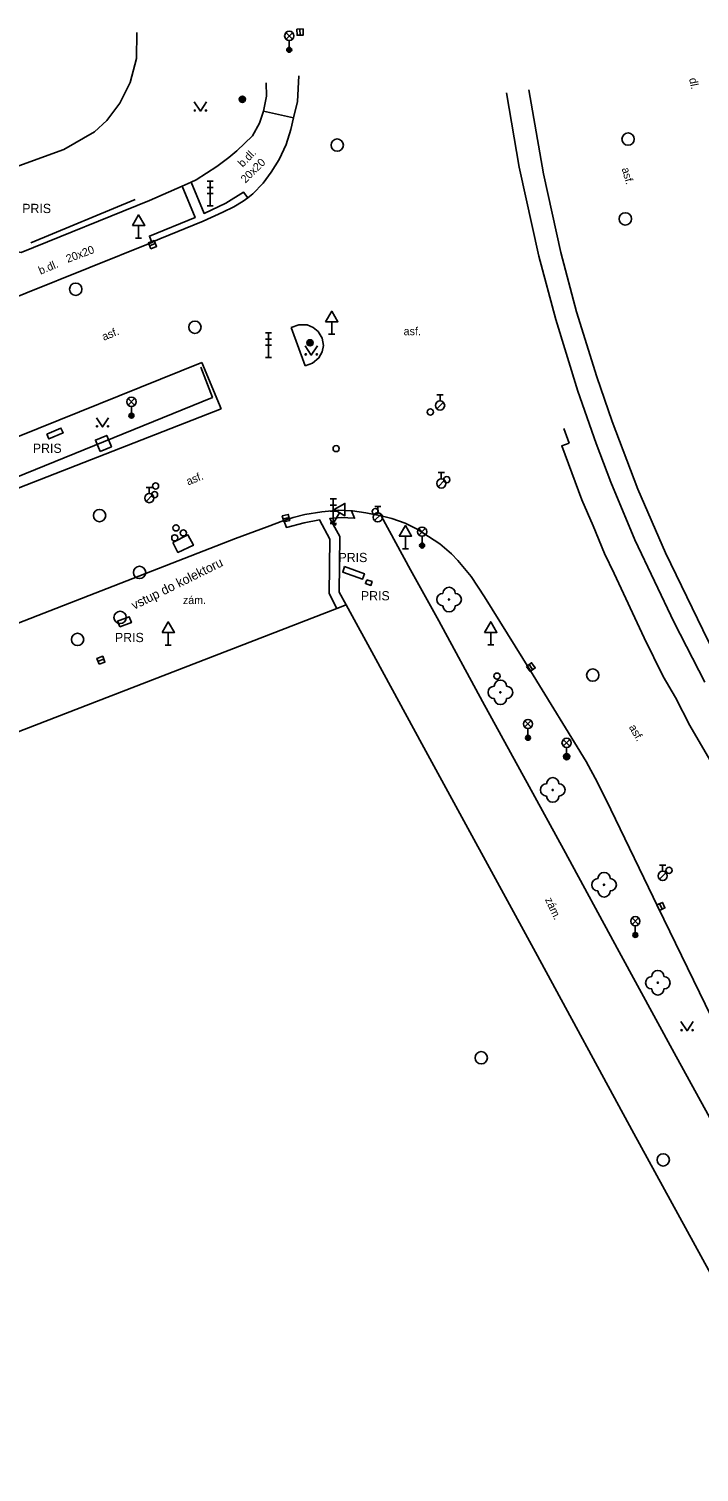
# Model space of a CAD drawing. Extents: x -598341 to -594502, y -1162301 to -1161406.
# Drawn here: x -597778.6 to -597724.2, y -1161524.2 to -1161407 of the extents above; entities that cross this region are included whole.
import ezdxf

# ---------------------------------------------------------------- set-up
doc = ezdxf.new("R2010")
doc.units = 0
for name, color, linetype in [('Vrstva 10', 7, 'Continuous'), ('Vrstva 11', 7, 'Continuous'), ('Vrstva 13', 7, 'Continuous'), ('Vrstva 22', 7, 'Continuous'), ('Vrstva 24', 7, 'Continuous'), ('Vrstva 25', 7, 'Continuous'), ('Vrstva 26', 7, 'Continuous'), ('Vrstva 27', 7, 'Continuous'), ('Vrstva 28', 7, 'Continuous'), ('Vrstva 33', 7, 'Continuous'), ('Vrstva 34', 7, 'Continuous'), ('Vrstva 36', 7, 'Continuous'), ('Vrstva 40', 7, 'Continuous'), ('Vrstva 41', 7, 'Continuous'), ('Vrstva 42', 7, 'Continuous'), ('Vrstva 43', 7, 'Continuous'), ('Vrstva 5', 7, 'Continuous'), ('Vrstva 9', 7, 'Continuous')]:
    doc.layers.add(name, color=color, linetype=linetype)

msp = doc.modelspace()

# ---------------------------------------------------------------- linework, layer by layer
at = {"layer": 'Vrstva 10'}
for p, q in [((-597781.99, -1161419.06), (-597775.75, -1161416.81)), ((-597785.27, -1161442.46), (-597764.54, -1161434.12)), ((-597764.54, -1161434.12), (-597762.98, -1161437.89)), ((-597762.98, -1161437.89), (-597784.83, -1161446.41))]:
    msp.add_line(p, q, dxfattribs=at)
for points in [[(-597775.75, -1161416.81), (-597773.27, -1161415.38), (-597772.26, -1161414.46), (-597771.22, -1161413.04), (-597770.37, -1161411.37), (-597769.86, -1161409.43), (-597769.84, -1161407.31)], [(-597757.1, -1161414.25), (-597756.78, -1161412.91), (-597756.66, -1161410.84)], [(-597760.82, -1161420.75), (-597760.4, -1161420.42), (-597759.57, -1161419.54), (-597758.91, -1161418.65), (-597758.28, -1161417.64), (-597757.71, -1161416.41), (-597757.31, -1161415.2), (-597757.1, -1161414.25)], [(-597768.61, -1161424.36), (-597768.34, -1161424.24), (-597767.97, -1161424.06), (-597764.43, -1161422.65), (-597762.85, -1161421.91), (-597761.95, -1161421.47), (-597761.19, -1161421.01), (-597760.82, -1161420.75)], [(-597786.47, -1161431.62), (-597784, -1161430.54), (-597768.61, -1161424.36)], [(-597757.3, -1161431.28), (-597756.68, -1161431.05), (-597755.99, -1161431.06), (-597755.5, -1161431.27), (-597755.09, -1161431.61), (-597754.79, -1161432.13), (-597754.68, -1161432.73), (-597754.78, -1161433.25), (-597755.04, -1161433.75), (-597755.55, -1161434.16), (-597756.16, -1161434.39)], [(-597756.16, -1161434.39), (-597757.3, -1161431.28)], [(-597752.4, -1161446.17), (-597753.41, -1161446.1), (-597754.81, -1161446.26), (-597756.18, -1161446.47), (-597757.12, -1161446.72), (-597757.89, -1161446.96)], [(-597749.99, -1161446.56), (-597751.24, -1161446.33), (-597752.31, -1161446.18), (-597752.4, -1161446.17)], [(-597741.59, -1161453.14), (-597742.67, -1161451.5), (-597743.76, -1161450.19), (-597744.27, -1161449.66), (-597745.23, -1161448.85), (-597746.14, -1161448.25), (-597747.06, -1161447.65), (-597748.03, -1161447.16), (-597749.11, -1161446.79), (-597749.99, -1161446.56)], [(-597783.67, -1161456.91), (-597761.81, -1161448.41), (-597759.24, -1161447.46)], [(-597757.89, -1161446.96), (-597759.24, -1161447.46)], [(-597707.77, -1161514.75), (-597713.03, -1161505.53), (-597718.92, -1161495.18), (-597720.49, -1161492.35), (-597721.97, -1161489.69), (-597722.69, -1161488.25), (-597727.51, -1161478.33), (-597731.33, -1161470.42), (-597732.42, -1161468.22), (-597733.33, -1161466.53), (-597737.86, -1161459.16), (-597741.59, -1161453.14)]]:
    msp.add_lwpolyline(points, dxfattribs=at)
at = {"layer": 'Vrstva 11'}
for p, q in [((-597759.53, -1161413.7), (-597757.1, -1161414.25)), ((-597735.15, -1161439.47), (-597734.72, -1161440.68))]:
    msp.add_line(p, q, dxfattribs=at)
for points in [[(-597759.53, -1161413.7), (-597759.31, -1161412.48), (-597759.32, -1161411.39)], [(-597739.81, -1161412.21), (-597738.77, -1161418.26), (-597737.18, -1161425.48)], [(-597763.32, -1161418.19), (-597762.36, -1161417.48), (-597761.71, -1161416.92), (-597760.43, -1161415.7), (-597759.86, -1161414.68), (-597759.53, -1161413.7)], [(-597763.32, -1161418.19), (-597765.02, -1161419.28), (-597765.43, -1161419.46)], [(-597765.43, -1161419.46), (-597766.15, -1161419.8)], [(-597760.82, -1161420.75), (-597761.16, -1161420.29), (-597762.61, -1161421.17), (-597764.37, -1161422.01), (-597765.43, -1161419.46)], [(-597766.15, -1161419.8), (-597768.79, -1161420.96), (-597779.24, -1161425.17), (-597779.61, -1161425.11)], [(-597766.15, -1161419.8), (-597765.1, -1161422.35), (-597768.81, -1161423.85), (-597768.61, -1161424.36)], [(-597737.18, -1161425.48), (-597735.8, -1161430.63), (-597734, -1161436.45)], [(-597734, -1161436.45), (-597732.53, -1161440.7), (-597731.32, -1161443.85), (-597729.37, -1161448.53)], [(-597734.72, -1161440.68), (-597735.32, -1161440.88), (-597733.67, -1161445.26), (-597732.75, -1161447.39), (-597731.83, -1161449.63), (-597731.06, -1161451.26), (-597728.62, -1161456.49), (-597727.07, -1161459.61), (-597726.08, -1161461.33), (-597724.9, -1161463.6)], [(-597752.4, -1161446.17), (-597752.14, -1161446.77), (-597753.23, -1161446.72), (-597754.16, -1161446.79), (-597753.35, -1161448.26), (-597753.39, -1161452.77), (-597753.39, -1161452.77), (-597752.84, -1161453.8)], [(-597707.58, -1161524.25), (-597710.92, -1161518.11), (-597716.71, -1161507.5), (-597721.48, -1161498.77), (-597726.18, -1161490.18), (-597730.65, -1161481.99), (-597735.17, -1161473.66), (-597737.96, -1161468.56), (-597741.75, -1161461.65), (-597745.31, -1161455.1), (-597747.59, -1161450.97), (-597749.99, -1161446.56)], [(-597757.89, -1161446.96), (-597757.68, -1161447.51), (-597756.25, -1161447.15), (-597754.99, -1161446.9), (-597754.15, -1161448.47)], [(-597766.92, -1161448.75), (-597765.68, -1161448.12), (-597765.24, -1161448.96), (-597766.5, -1161449.55), (-597766.92, -1161448.75)], [(-597754.15, -1161448.47), (-597754.21, -1161452.87), (-597753.59, -1161454.09)], [(-597729.37, -1161448.53), (-597726.18, -1161455.24), (-597723.7, -1161460.08)], [(-597724.9, -1161463.6), (-597718.9, -1161473.92), (-597709.26, -1161490.17)]]:
    msp.add_lwpolyline(points, dxfattribs=at)
at = {"layer": 'Vrstva 13'}
msp.add_lwpolyline([(-597720.7, -1161461.81), (-597723.41, -1161456.73), (-597726.88, -1161449.59), (-597729.13, -1161444.41), (-597731.23, -1161438.9), (-597732.46, -1161435.27), (-597734.12, -1161430), (-597735.38, -1161425.18), (-597736.79, -1161418.8), (-597738, -1161411.98)], dxfattribs=at)
at = {"layer": 'Vrstva 22'}
for centre in [(-597744.47, -1161453.37), (-597740.3, -1161460.91), (-597736.05, -1161468.84), (-597731.88, -1161476.54), (-597727.51, -1161484.5)]:
    msp.add_circle(centre, 0.05, dxfattribs=at)
for centre, start, end in [((-597744.47, -1161452.87), 0, 180), ((-597744.97, -1161453.37), 90, 270), ((-597743.97, -1161453.37), 270, 90), ((-597744.47, -1161453.87), 180, 0), ((-597740.8, -1161460.91), 90, 270), ((-597740.3, -1161460.41), 0, 180), ((-597739.8, -1161460.91), 270, 90), ((-597740.3, -1161461.41), 180, 0), ((-597736.55, -1161468.84), 90, 270), ((-597736.05, -1161468.34), 0, 180), ((-597735.55, -1161468.84), 270, 90), ((-597736.05, -1161469.34), 180, 0), ((-597732.38, -1161476.54), 90, 270), ((-597731.88, -1161476.04), 0, 180), ((-597731.38, -1161476.54), 270, 90), ((-597731.88, -1161477.04), 180, 0), ((-597728.01, -1161484.5), 90, 270), ((-597727.51, -1161484), 0, 180), ((-597727.01, -1161484.5), 270, 90), ((-597727.51, -1161485), 180, 0)]:
    msp.add_arc(centre, 0.5, start, end, dxfattribs=at)
at = {"layer": 'Vrstva 24'}
for points in [[(-597777.15, -1161439.95), (-597776, -1161439.45), (-597775.81, -1161439.83), (-597776.98, -1161440.32), (-597777.15, -1161439.95)], [(-597752.96, -1161450.7), (-597751.34, -1161451.28), (-597751.49, -1161451.71), (-597753.11, -1161451.14), (-597752.96, -1161450.7)], [(-597751.16, -1161451.76), (-597750.72, -1161451.92), (-597750.82, -1161452.22), (-597751.26, -1161452.07), (-597751.16, -1161451.76)]]:
    msp.add_lwpolyline(points, dxfattribs=at)
msp.add_lwpolyline([(-597771.21, -1161455.59), (-597770.27, -1161455.24), (-597770.45, -1161454.77), (-597771.39, -1161455.12)], close=True, dxfattribs=at)
at = {"layer": 'Vrstva 25'}
for centre, radius in [((-597761.26, -1161412.74), 0.25), ((-597761.26, -1161412.74), 0.2), ((-597761.26, -1161412.74), 0.15), ((-597761.26, -1161412.74), 0.1), ((-597761.26, -1161412.74), 0.05), ((-597755.76, -1161432.52), 0.25), ((-597755.76, -1161432.52), 0.2), ((-597755.76, -1161432.52), 0.15), ((-597755.76, -1161432.52), 0.1), ((-597755.76, -1161432.52), 0.05), ((-597734.92, -1161466.13), 0.25), ((-597734.92, -1161466.13), 0.2), ((-597734.92, -1161466.13), 0.15), ((-597734.92, -1161466.13), 0.1), ((-597734.92, -1161466.13), 0.05)]:
    msp.add_circle(centre, radius, dxfattribs=at)
at = {"layer": 'Vrstva 26'}
msp.add_lwpolyline([(-597772.81, -1161441.34), (-597771.89, -1161440.96), (-597772.27, -1161440.04), (-597773.19, -1161440.42)], close=True, dxfattribs=at)
at = {"layer": 'Vrstva 27'}
for p, q in [((-597756.58, -1161407.03), (-597756.56, -1161407.53)), ((-597768.79, -1161424.64), (-597768.33, -1161424.46)), ((-597757.95, -1161446.82), (-597757.47, -1161446.7)), ((-597772.98, -1161458.39), (-597772.52, -1161458.21)), ((-597737.96, -1161458.66), (-597737.68, -1161459.06)), ((-597727.37, -1161478.07), (-597727.15, -1161478.53))]:
    msp.add_line(p, q, dxfattribs=at)
for points in [[(-597756.83, -1161407.04), (-597756.81, -1161407.54), (-597756.31, -1161407.52), (-597756.33, -1161407.02)], [(-597768.7, -1161424.88), (-597768.23, -1161424.69), (-597768.42, -1161424.22), (-597768.89, -1161424.41)], [(-597757.89, -1161447.06), (-597757.41, -1161446.94), (-597757.53, -1161446.46), (-597758.02, -1161446.58)], [(-597772.9, -1161458.62), (-597772.43, -1161458.45), (-597772.6, -1161457.98), (-597773.07, -1161458.15)], [(-597738.17, -1161458.8), (-597737.88, -1161459.21), (-597737.47, -1161458.92), (-597737.76, -1161458.51)], [(-597727.59, -1161478.18), (-597727.38, -1161478.63), (-597726.93, -1161478.42), (-597727.14, -1161477.97)]]:
    msp.add_lwpolyline(points, close=True, dxfattribs=at)
for centre in [(-597753.55, -1161416.46), (-597729.93, -1161415.97), (-597730.15, -1161422.45), (-597774.8, -1161428.17), (-597765.11, -1161431.25), (-597772.86, -1161446.55), (-597769.61, -1161451.17), (-597771.19, -1161454.82), (-597774.65, -1161456.61), (-597732.8, -1161459.51), (-597741.85, -1161490.59), (-597727.07, -1161498.89)]:
    msp.add_circle(centre, 0.5, dxfattribs=at)
at = {"layer": 'Vrstva 28'}
for p, q in [((-597745.46, -1161437.88), (-597744.93, -1161437.35)), ((-597745.45, -1161436.74), (-597744.95, -1161436.74)), ((-597745.2, -1161437.24), (-597745.2, -1161436.74)), ((-597745.35, -1161443.06), (-597744.85, -1161443.06)), ((-597745.1, -1161443.56), (-597745.1, -1161443.06)), ((-597769.07, -1161444.26), (-597768.57, -1161444.26)), ((-597768.82, -1161444.76), (-597768.82, -1161444.26)), ((-597745.36, -1161444.21), (-597744.83, -1161443.68)), ((-597769.08, -1161445.4), (-597768.55, -1161444.87)), ((-597750.52, -1161446.96), (-597749.99, -1161446.43)), ((-597750.51, -1161445.81), (-597750.01, -1161445.81)), ((-597750.26, -1161446.31), (-597750.26, -1161445.81)), ((-597727.38, -1161476.09), (-597726.85, -1161475.56)), ((-597727.37, -1161474.95), (-597726.87, -1161474.95)), ((-597727.12, -1161475.45), (-597727.12, -1161474.95))]:
    msp.add_line(p, q, dxfattribs=at)
for centre, radius in [((-597745.2, -1161437.61), 0.375), ((-597745.99, -1161438.14), 0.25), ((-597753.64, -1161441.11), 0.25), ((-597768.31, -1161444.15), 0.25), ((-597745.1, -1161443.94), 0.375), ((-597744.65, -1161443.64), 0.25), ((-597768.82, -1161445.13), 0.375), ((-597768.39, -1161444.85), 0.25), ((-597750.47, -1161446.23), 0.25), ((-597750.26, -1161446.69), 0.375), ((-597766.65, -1161447.55), 0.25), ((-597766.05, -1161447.96), 0.25), ((-597766.75, -1161448.36), 0.25), ((-597740.58, -1161459.59), 0.25), ((-597727.12, -1161475.82), 0.375), ((-597726.6, -1161475.37), 0.25)]:
    msp.add_circle(centre, radius, dxfattribs=at)
at = {"layer": 'Vrstva 33'}
for p, q in [((-597757.71, -1161407.86), (-597757.19, -1161407.33)), ((-597757.71, -1161407.33), (-597757.19, -1161407.86)), ((-597757.45, -1161407.97), (-597757.45, -1161408.72)), ((-597764.13, -1161419.4), (-597763.63, -1161419.4)), ((-597763.88, -1161421.4), (-597763.88, -1161419.4)), ((-597764.13, -1161419.9), (-597763.63, -1161419.9)), ((-597764.13, -1161420.4), (-597763.63, -1161420.4)), ((-597764.13, -1161421.4), (-597763.63, -1161421.4)), ((-597759.38, -1161431.71), (-597758.88, -1161431.71)), ((-597759.38, -1161432.21), (-597758.88, -1161432.21)), ((-597759.13, -1161433.71), (-597759.13, -1161431.71)), ((-597759.38, -1161432.71), (-597758.88, -1161432.71)), ((-597759.38, -1161433.71), (-597758.88, -1161433.71)), ((-597770.54, -1161437.58), (-597770.01, -1161437.05)), ((-597770.54, -1161437.05), (-597770.01, -1161437.58)), ((-597770.27, -1161437.69), (-597770.27, -1161438.44)), ((-597754.12, -1161445.2), (-597753.62, -1161445.2)), ((-597753.87, -1161447.2), (-597753.87, -1161445.2)), ((-597754.12, -1161445.7), (-597753.62, -1161445.7)), ((-597754.12, -1161446.2), (-597753.62, -1161446.2)), ((-597754.12, -1161447.2), (-597753.62, -1161447.2)), ((-597746.93, -1161448.13), (-597746.4, -1161447.6)), ((-597746.93, -1161447.6), (-597746.4, -1161448.13)), ((-597746.66, -1161448.24), (-597746.66, -1161448.99)), ((-597738.33, -1161463.74), (-597737.8, -1161463.21)), ((-597738.33, -1161463.21), (-597737.8, -1161463.74)), ((-597738.06, -1161463.85), (-597738.06, -1161464.6)), ((-597735.19, -1161465.27), (-597734.66, -1161464.74)), ((-597735.19, -1161464.74), (-597734.66, -1161465.27)), ((-597734.92, -1161465.38), (-597734.92, -1161466.13)), ((-597729.6, -1161479.76), (-597729.08, -1161479.23)), ((-597729.6, -1161479.23), (-597729.08, -1161479.76)), ((-597729.34, -1161479.87), (-597729.34, -1161480.62))]:
    msp.add_line(p, q, dxfattribs=at)
for centre, radius in [((-597757.45, -1161407.59), 0.375), ((-597757.45, -1161408.72), 0.2), ((-597757.45, -1161408.72), 0.145), ((-597757.45, -1161408.72), 0.0876), ((-597770.27, -1161437.31), 0.375), ((-597770.27, -1161438.44), 0.2), ((-597770.27, -1161438.44), 0.145), ((-597770.27, -1161438.44), 0.0876), ((-597746.66, -1161447.86), 0.375), ((-597746.66, -1161448.99), 0.2), ((-597746.66, -1161448.99), 0.145), ((-597746.66, -1161448.99), 0.0876), ((-597738.06, -1161463.48), 0.375), ((-597738.06, -1161464.6), 0.2), ((-597738.06, -1161464.6), 0.145), ((-597738.06, -1161464.6), 0.0876), ((-597734.92, -1161465.01), 0.375), ((-597734.92, -1161466.13), 0.2), ((-597734.92, -1161466.13), 0.145), ((-597734.92, -1161466.13), 0.0876), ((-597729.34, -1161479.5), 0.375), ((-597729.34, -1161480.62), 0.2), ((-597729.34, -1161480.62), 0.145), ((-597729.34, -1161480.62), 0.0876)]:
    msp.add_circle(centre, radius, dxfattribs=at)
at = {"layer": 'Vrstva 34'}
for p, q in [((-597769.69, -1161422.99), (-597769.69, -1161424.01)), ((-597769.94, -1161424.01), (-597769.44, -1161424.01)), ((-597754, -1161430.81), (-597754, -1161431.83)), ((-597754.25, -1161431.83), (-597753.75, -1161431.83)), ((-597753.36, -1161446.32), (-597753.87, -1161447.2)), ((-597754.09, -1161447.07), (-597753.65, -1161447.32)), ((-597748.01, -1161448.22), (-597748.01, -1161449.24)), ((-597748.26, -1161449.24), (-597747.76, -1161449.24)), ((-597767.28, -1161456.05), (-597767.28, -1161457.07)), ((-597741.08, -1161456.04), (-597741.08, -1161457.06)), ((-597767.53, -1161457.07), (-597767.03, -1161457.07)), ((-597741.33, -1161457.06), (-597740.83, -1161457.06))]:
    msp.add_line(p, q, dxfattribs=at)
for points in [[(-597770.19, -1161422.99), (-597769.19, -1161422.99), (-597769.69, -1161422.13)], [(-597754.5, -1161430.81), (-597753.5, -1161430.81), (-597754, -1161429.95)], [(-597753.79, -1161446.07), (-597752.93, -1161446.57), (-597752.93, -1161445.57)], [(-597748.51, -1161448.22), (-597747.51, -1161448.22), (-597748.01, -1161447.36)], [(-597767.78, -1161456.05), (-597766.78, -1161456.05), (-597767.28, -1161455.19)], [(-597741.58, -1161456.04), (-597740.58, -1161456.04), (-597741.08, -1161455.18)]]:
    msp.add_lwpolyline(points, close=True, dxfattribs=at)
at = {"layer": 'Vrstva 36'}
for points in [[(-597765.17, -1161412.95), (-597764.67, -1161413.7), (-597764.17, -1161412.95)], [(-597756.16, -1161432.76), (-597755.66, -1161433.51), (-597755.16, -1161432.76)], [(-597773.12, -1161438.6), (-597772.62, -1161439.35), (-597772.12, -1161438.6)], [(-597725.63, -1161487.65), (-597725.13, -1161488.4), (-597724.63, -1161487.65)]]:
    msp.add_lwpolyline(points, dxfattribs=at)
for centre in [(-597765.12, -1161413.65), (-597764.22, -1161413.65), (-597756.11, -1161433.46), (-597755.21, -1161433.46), (-597773.07, -1161439.3), (-597772.17, -1161439.3), (-597725.58, -1161488.35), (-597724.68, -1161488.35)]:
    msp.add_circle(centre, 0.05, dxfattribs=at)
at = {"layer": 'Vrstva 5'}
for p, q in [((-597753.59, -1161454.09), (-597780.66, -1161464.58)), ((-597752.84, -1161453.8), (-597753.59, -1161454.09)), ((-597750.43, -1161458.21), (-597752.84, -1161453.8)), ((-597746.68, -1161465.08), (-597750.43, -1161458.21)), ((-597737.46, -1161482.02), (-597746.68, -1161465.08)), ((-597729.45, -1161496.74), (-597737.46, -1161482.02)), ((-597716.77, -1161519.98), (-597729.45, -1161496.74))]:
    msp.add_line(p, q, dxfattribs=at)
at = {"layer": 'Vrstva 9'}
msp.add_line((-597778.44, -1161424.39), (-597769.97, -1161420.87), dxfattribs=at)
msp.add_lwpolyline([(-597784.92, -1161445.61), (-597780.54, -1161443.8), (-597763.69, -1161436.95), (-597764.64, -1161434.5)], dxfattribs=at)

# ---------------------------------------------------------------- texts
at = {"layer": 'Vrstva 40'}
for s, rotation, p in [('dl.', 281.0989, (-597724.97, -1161411.06)), ('b.dl.', 45.5563, (-597761.23, -1161418.3)), ('asf.', 285.5958, (-597730.45, -1161418.37)), ('b.dl.', 22.5361, (-597777.66, -1161426.99)), ('asf.', 22.2035, (-597772.51, -1161432.36)), ('asf.', 22.2035, (-597765.66, -1161444.11)), ('asf.', 299.959, (-597729.88, -1161463.74)), ('zám.', 294.9866, (-597736.69, -1161477.74))]:
    msp.add_text(s, height=0.65, rotation=rotation, dxfattribs=at).set_placement(p)
for s, p in [('asf.', (-597748.16, -1161431.9)), ('zám.', (-597766.09, -1161453.74))]:
    msp.add_text(s, height=0.65, dxfattribs=at).set_placement(p)
at = {"layer": 'Vrstva 41'}
for p in [(-597779.14, -1161421.98), (-597778.28, -1161441.46), (-597753.45, -1161450.33), (-597751.63, -1161453.44), (-597771.61, -1161456.83)]:
    msp.add_text('PRIS', height=0.75, dxfattribs=at).set_placement(p)
at = {"layer": 'Vrstva 42'}
msp.add_text('vstup do kolektoru', height=0.75, rotation=26.3332, dxfattribs=at).set_placement((-597770.05, -1161454.22))
at = {"layer": 'Vrstva 43'}
for rotation, p in [(44.5947, (-597761.01, -1161419.59)), (20.6198, (-597775.44, -1161426.03))]:
    msp.add_text('20x20', height=0.65, rotation=rotation, dxfattribs=at).set_placement(p)

doc.saveas('drawing.dxf')
